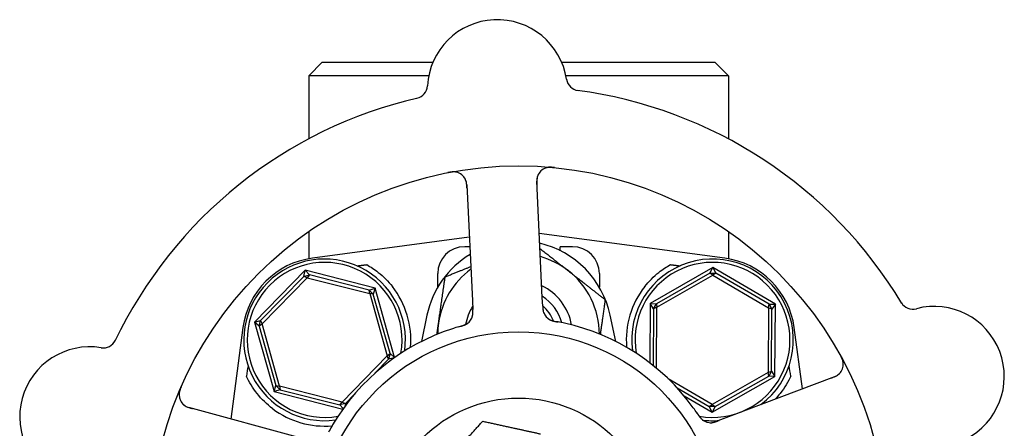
# Model space of a CAD drawing. Header units: inches. Extents: x 24 to 1128, y -94 to 748.
# Tile 353 of 546: x 654.1 to 658.67, y 295.87 to 297.76. Entities that reach past the tile are written whole.
import ezdxf

# ---------------------------------------------------------------- set-up
doc = ezdxf.new("R2010")
doc.units = ezdxf.units.IN
doc.header["$LTSCALE"] = 32
doc.header["$MEASUREMENT"] = 0
doc.layers.add('Visible (ANSI)', color=7, linetype='Continuous', lineweight=30)

msp = doc.modelspace()

# ---------------------------------------------------------------- linework, layer by layer
at = {"layer": 'Visible (ANSI)'}
for p, q in [((655.50404, 297.56287), (655.44154, 297.50037)), ((655.50404, 297.56287), (656.01763, 297.56287)), ((656.61564, 297.56287), (657.32654, 297.56287)), ((657.32654, 297.56287), (657.38904, 297.50037)), ((655.99817, 297.50037), (655.44154, 297.50037)), ((655.44154, 297.50037), (655.44154, 297.20771)), ((657.38904, 297.50037), (656.63509, 297.50037)), ((657.38904, 297.50037), (657.38904, 297.20771)), ((656.52545, 296.47211), (656.49966, 297.01082)), ((656.17503, 296.99528), (656.20083, 296.45657)), ((655.44154, 296.778), (655.44154, 296.6516)), ((657.38904, 296.778), (657.38904, 296.6516)), ((656.18672, 296.7512), (655.45863, 296.65427)), ((657.37195, 296.65427), (656.51124, 296.76885)), ((656.18881, 296.70755), (656.16529, 296.70755)), ((656.60904, 296.68901), (656.60904, 296.70755)), ((656.66529, 296.70755), (656.60904, 296.70755)), ((655.42443, 296.59842), (655.19009, 296.35821)), ((655.4184, 296.56987), (655.42443, 296.59842)), ((655.42443, 296.59842), (655.44445, 296.5772)), ((655.74963, 296.51559), (655.42443, 296.59842)), ((657.317, 296.61096), (657.02553, 296.44465)), ((657.30334, 296.58517), (657.317, 296.61096)), ((657.317, 296.61096), (657.3304, 296.58503)), ((657.60677, 296.44168), (657.317, 296.61096)), ((655.4184, 296.56987), (655.21848, 296.36494)), ((655.22506, 296.3493), (655.4342, 296.56369)), ((655.4184, 296.56987), (655.44445, 296.5772)), ((655.4342, 296.56369), (655.4184, 296.56987)), ((655.44445, 296.5772), (655.4342, 296.56369)), ((655.4342, 296.56369), (655.72443, 296.48976)), ((655.72189, 296.50653), (655.44445, 296.5772)), ((656.04029, 296.51935), (656.04029, 296.58255)), ((656.79029, 296.58255), (656.79029, 296.51935)), ((657.30334, 296.58517), (657.05468, 296.44329)), ((657.05668, 296.42645), (657.31682, 296.57487)), ((657.30334, 296.58517), (657.3304, 296.58503)), ((657.31682, 296.57487), (657.30334, 296.58517)), ((657.3304, 296.58503), (657.31682, 296.57487)), ((657.31682, 296.57487), (657.57543, 296.4238)), ((657.57761, 296.44062), (657.3304, 296.58503)), ((655.72189, 296.50653), (655.74963, 296.51559)), ((655.72189, 296.50653), (655.74126, 296.48763)), ((655.72443, 296.48976), (655.72189, 296.50653)), ((655.74963, 296.51559), (655.74126, 296.48763)), ((655.84023, 296.19348), (655.74963, 296.51559)), ((655.74126, 296.48763), (655.72443, 296.48976)), ((655.72443, 296.48976), (655.80552, 296.20145)), ((655.81878, 296.21204), (655.74126, 296.48763)), ((656.52736, 296.43228), (656.52545, 296.47211)), ((656.20083, 296.45657), (656.20274, 296.4167)), ((657.02553, 296.44465), (657.02412, 296.16868)), ((657.02553, 296.44465), (657.05468, 296.44329)), ((657.04103, 296.41992), (657.02553, 296.44465)), ((657.04103, 296.41992), (657.03968, 296.15649)), ((657.04103, 296.41992), (657.05468, 296.44329)), ((657.05668, 296.42645), (657.04103, 296.41992)), ((657.05468, 296.44329), (657.05668, 296.42645)), ((657.05524, 296.14379), (657.05668, 296.42645)), ((657.57543, 296.4238), (657.5739, 296.1243)), ((657.57543, 296.4238), (657.57761, 296.44062)), ((657.59102, 296.41712), (657.57543, 296.4238)), ((657.57761, 296.44062), (657.60677, 296.44168)), ((657.57761, 296.44062), (657.59102, 296.41712)), ((657.58956, 296.13083), (657.59102, 296.41712)), ((657.60677, 296.44168), (657.59102, 296.41712)), ((657.60506, 296.1061), (657.60677, 296.44168)), ((655.99037, 296.38992), (655.9647, 296.26811)), ((656.86588, 296.26811), (656.84021, 296.38992)), ((655.13639, 296.33204), (655.07995, 295.90807)), ((655.19009, 296.35821), (655.21848, 296.36494)), ((655.2118, 296.33871), (655.19009, 296.35821)), ((655.19009, 296.35821), (655.28096, 296.03516)), ((655.2118, 296.33871), (655.21848, 296.36494)), ((655.22506, 296.3493), (655.2118, 296.33871)), ((655.2118, 296.33871), (655.28932, 296.06311)), ((655.21848, 296.36494), (655.22506, 296.3493)), ((655.30615, 296.06099), (655.22506, 296.3493)), ((657.73203, 296.04779), (657.69419, 296.33204)), ((655.80552, 296.20145), (655.59639, 295.98706)), ((655.74852, 296.12064), (655.8121, 296.18581)), ((655.80552, 296.20145), (655.81878, 296.21204)), ((655.8121, 296.18581), (655.80552, 296.20145)), ((655.81878, 296.21204), (655.8121, 296.18581)), ((655.83808, 296.19197), (655.8121, 296.18581)), ((655.81878, 296.21204), (655.83979, 296.19317)), ((657.31376, 295.97588), (657.10936, 296.09529)), ((657.31358, 295.93979), (657.60506, 296.1061)), ((657.5739, 296.1243), (657.31376, 295.97588)), ((657.32724, 295.96558), (657.57591, 296.10746)), ((657.88166, 296.10446), (657.37729, 295.91345)), ((657.5739, 296.1243), (657.58956, 296.13083)), ((657.57591, 296.10746), (657.5739, 296.1243)), ((657.58956, 296.13083), (657.57591, 296.10746)), ((657.60506, 296.1061), (657.57591, 296.10746)), ((657.58956, 296.13083), (657.60506, 296.1061)), ((655.28096, 296.03516), (655.28932, 296.06311)), ((655.28932, 296.06311), (655.30615, 296.06099)), ((655.3087, 296.04422), (655.28932, 296.06311)), ((655.30615, 296.06099), (655.3087, 296.04422)), ((655.59639, 295.98706), (655.30615, 296.06099)), ((657.15062, 296.05309), (657.30018, 295.96572)), ((655.3087, 296.04422), (655.28096, 296.03516)), ((655.28096, 296.03516), (655.59968, 295.95398)), ((655.3087, 296.04422), (655.58613, 295.97355)), ((655.61218, 295.98088), (655.65374, 296.02348)), ((657.18316, 296.01598), (657.31358, 295.93979)), ((655.40627, 295.81906), (654.88596, 295.96099)), ((655.58613, 295.97355), (655.59639, 295.98706)), ((655.61218, 295.98088), (655.58613, 295.97355)), ((655.6018, 295.95695), (655.58613, 295.97355)), ((655.59639, 295.98706), (655.61218, 295.98088)), ((655.61218, 295.98088), (655.60932, 295.96733)), ((657.30018, 295.96572), (657.31376, 295.97588)), ((657.32724, 295.96558), (657.30018, 295.96572)), ((657.31358, 295.93979), (657.30018, 295.96572)), ((657.32724, 295.96558), (657.31358, 295.93979)), ((657.31376, 295.97588), (657.32724, 295.96558)), ((657.37729, 295.91345), (657.33997, 295.89932))]:
    msp.add_line(p, q, dxfattribs=at)
for radius in [1.7075, 0.9375, 0.62992]:
    msp.add_circle((656.41529, 295.37537), radius, dxfattribs=at)
for centre, radius, start, end in [((656.31663, 297.43551), 0.325, 8.66113, 176.82247), ((656.69971, 297.49387), 0.0625, 188.66113, 262.3534), ((655.92973, 297.45699), 0.0625, 283.1302, 356.82247), ((656.41529, 295.37537), 2.075, 30.99965, 82.48395), ((656.41529, 295.37537), 2.075, 102.99965, 154.48395), ((656.1126, 296.99229), 0.0625, 2.7418, 100.60325), ((656.56208, 297.01381), 0.0625, 84.88035, 182.7418), ((656.16529, 296.58255), 0.125, 90, 180), ((656.41529, 296.30037), 0.43425, 11.9007, 76.93978), ((656.66529, 296.58255), 0.125, 0, 90), ((655.50811, 296.28255), 0.375, 97.58266, 172.41734), ((655.51529, 296.27537), 0.375, 352.17396, 277.82604), ((656.41529, 296.30037), 0.43425, 121.17296, 168.0993), ((656.41529, 296.30037), 0.375, 51.86636, 74.36047), ((657.31529, 296.27537), 0.375, 306.768, 187.82604), ((657.32247, 296.28255), 0.375, 7.58266, 82.41734), ((655.51529, 296.27537), 0.35938, 350.02465, 279.97535), ((656.41529, 296.30037), 0.375, 126.19988, 171.86636), ((656.41529, 296.30037), 0.375, 0.30971, 51.86636), ((657.31529, 296.27537), 0.35937, 260.11375, 189.97535), ((655.51529, 296.27537), 0.4, 355.00108, 38.18136), ((656.41529, 296.30037), 0.25014, 10.1825, 64.52865), ((657.31529, 296.27537), 0.4, 141.81864, 184.99892), ((656.41529, 296.30037), 0.2085, 15.16457, 58.18951), ((656.41529, 296.30037), 0.25014, 148.48685, 169.24876), ((656.41529, 296.30037), 0.17375, 21.10141, 49.85206), ((658.24498, 296.48043), 0.0625, 211.1302, 284.82247), ((658.34411, 296.10582), 0.325, 296.66113, 104.82247), ((656.14088, 296.40183), 0.0625, 305.2706, 346.30345), ((656.59036, 296.42335), 0.0625, 200.31583, 240.22862), ((656.41529, 295.37537), 1, 107.83299, 149.65061), ((656.41529, 296.30037), 0.375, 171.86636, 179.69029), ((656.41529, 296.30037), 0.17375, 20.82679, 20.82693), ((656.41529, 295.37537), 1, 35.83299, 77.65061), ((654.4255, 295.91816), 0.325, 80.66113, 248.82247), ((654.48838, 296.30053), 0.0625, 260.66113, 334.3534), ((657.85953, 296.1629), 0.0625, 290.7418, 28.60325), ((654.90241, 296.02129), 0.0625, 156.88035, 254.7418), ((655.51529, 296.27537), 0.4, 232.97261, 274.99892), ((657.30671, 295.95355), 0.0625, 233.2706, 274.30345), ((657.31529, 296.27537), 0.375, 263.08462, 274.7156)]:
    msp.add_arc(centre, radius, start, end, dxfattribs=at)
for centre, major_axis, start_param, end_param in [((654.91733, 293.26554), (0.57653, 4.33091), 0.8462542, 0.8607442), ((657.91325, 293.26554), (-0.57653, 4.33091), 5.4224411, 5.4369311)]:
    msp.add_ellipse(centre, major_axis=major_axis, ratio=0.0429148, start_param=start_param, end_param=end_param, dxfattribs=at)
for points, knots in [([(656.12826, 297.05279), (656.12771, 297.05292), (656.12701, 297.05308), (656.12456, 297.05356), (656.12259, 297.05387), (656.11855, 297.0542), (656.11674, 297.05429), (656.11236, 297.05431), (656.10964, 297.05421), (656.10451, 297.0538), (656.10207, 297.05354), (656.09702, 297.05285), (656.09438, 297.05241), (656.09023, 297.05165), (656.08866, 297.05134), (656.08706, 297.05103)], [0.10313051, 0.10313051, 0.10313051, 0.10313051, 0.11603194, 0.11603194, 0.14472132, 0.14472132, 0.16305353, 0.16305353, 0.18481803, 0.18481803, 0.20320409, 0.20320409, 0.22373688, 0.22373688, 0.23709216, 0.23709216, 0.23709216, 0.23709216]), ([(656.58192, 297.07472), (656.58111, 297.0748), (656.58031, 297.07488), (656.5769, 297.0752), (656.5742, 297.07543), (656.5692, 297.0757), (656.56689, 297.07578), (656.56187, 297.07581), (656.5591, 297.07573), (656.55468, 297.07542), (656.55288, 297.07523), (656.54951, 297.07476), (656.54794, 297.07447), (656.54486, 297.07379), (656.54337, 297.07338), (656.54155, 297.07282), (656.54103, 297.07265), (656.5406, 297.0725)], [0, 0, 0, 0, 0.00673636, 0.00673636, 0.02806078, 0.02806078, 0.0453371, 0.0453371, 0.06652159, 0.06652159, 0.08352225, 0.08352225, 0.101589, 0.101589, 0.12223492, 0.12223492, 0.13206643, 0.13206643, 0.13206643, 0.13206643]), ([(656.17582, 296.97881), (656.17579, 296.97943), (656.17576, 296.98005), (656.17566, 296.98209), (656.17559, 296.98351), (656.1752, 296.99026), (656.17474, 296.99542), (656.17355, 297.00352), (656.17286, 297.00687), (656.17065, 297.01516), (656.16862, 297.01994), (656.16695, 297.02312), (656.16678, 297.02343), (656.16663, 297.0237)], [0, 0, 0, 0, 0.00480624, 0.00480624, 0.01589597, 0.01589597, 0.05833406, 0.05833406, 0.09384639, 0.09384639, 0.15340885, 0.15340885, 0.16065924, 0.16065924, 0.16065924, 0.16065924]), ([(656.50553, 297.04042), (656.50526, 297.03981), (656.50493, 297.03905), (656.50368, 297.03591), (656.50289, 297.03354), (656.50134, 297.02682), (656.50067, 297.02254), (656.50005, 297.01419), (656.49995, 297.01023), (656.50004, 297.00433), (656.50009, 297.00256), (656.50024, 296.99868), (656.50034, 296.99654), (656.50044, 296.99443)], [0.11682073, 0.11682073, 0.11682073, 0.11682073, 0.13209763, 0.13209763, 0.17640845, 0.17640845, 0.22121697, 0.22121697, 0.25582457, 0.25582457, 0.27005755, 0.27005755, 0.2865375, 0.2865375, 0.2865375, 0.2865375]), ([(655.71087, 296.6243), (655.7287, 296.61431), (655.74692, 296.60225), (655.78831, 296.56931), (655.81079, 296.5467), (655.82971, 296.52264)], [0.52955844, 0.52955844, 0.52955844, 0.52955844, 0.6981502, 0.6981502, 0.92955653, 0.92955653, 0.92955653, 0.92955653]), ([(657.00087, 296.52264), (657.01982, 296.54673), (657.04234, 296.56937), (657.08373, 296.60229), (657.10191, 296.61432), (657.11971, 296.6243)], [2.4581256, 2.4581256, 2.4581256, 2.4581256, 2.68988255, 2.68988255, 2.85814401, 2.85814401, 2.85814401, 2.85814401]), ([(656.20136, 296.38607), (656.20136, 296.38607), (656.20136, 296.38607), (656.20137, 296.38611), (656.20139, 296.38618), (656.20147, 296.3865), (656.20155, 296.3868), (656.20188, 296.38823), (656.20228, 296.39015), (656.20265, 296.39286), (656.20273, 296.39355), (656.20312, 296.39737), (656.20325, 296.40075), (656.20315, 296.40669), (656.20309, 296.40854), (656.20298, 296.41146), (656.20293, 296.41247), (656.20284, 296.41453), (656.20279, 296.41559), (656.20274, 296.41664)], [0.05598665, 0.05598665, 0.05598665, 0.05598665, 0.056873, 0.056873, 0.06006969, 0.06006969, 0.06858048, 0.06858048, 0.09786866, 0.09786866, 0.10758076, 0.10758076, 0.14991048, 0.14991048, 0.16694481, 0.16694481, 0.17567446, 0.17567446, 0.18444701, 0.18444701, 0.18444701, 0.18444701]), ([(656.52737, 296.43211), (656.52742, 296.43114), (656.52746, 296.43016), (656.52756, 296.42826), (656.52761, 296.42733), (656.52776, 296.42462), (656.52786, 296.42289), (656.52808, 296.42011), (656.52817, 296.41901), (656.52859, 296.41481), (656.52899, 296.41218), (656.52977, 296.4082), (656.53026, 296.40622), (656.53116, 296.40333), (656.53143, 296.40254), (656.53184, 296.4014), (656.532, 296.40097), (656.53208, 296.40078), (656.53209, 296.40075), (656.53209, 296.40075)], [0, 0, 0, 0, 0.00805947, 0.00805947, 0.01607833, 0.01607833, 0.0318321, 0.0318321, 0.04288224, 0.04288224, 0.07619177, 0.07619177, 0.108399, 0.108399, 0.12047641, 0.12047641, 0.12953115, 0.12953115, 0.13163232, 0.13163232, 0.13163232, 0.13163232]), ([(656.5278, 296.42398), (656.52787, 296.42294), (656.52795, 296.42188), (656.52831, 296.41774), (656.5287, 296.41458), (656.52978, 296.40867), (656.53047, 296.40587), (656.53183, 296.40162), (656.53241, 296.40003), (656.53329, 296.39792), (656.53356, 296.39729), (656.53388, 296.39659), (656.53394, 296.39646), (656.534, 296.39633)], [0.016833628, 0.016833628, 0.016833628, 0.016833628, 0.024996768, 0.024996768, 0.048690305, 0.048690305, 0.071674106, 0.071674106, 0.086017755, 0.086017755, 0.092484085, 0.092484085, 0.093980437, 0.093980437, 0.093980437, 0.093980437]), ([(656.19953, 296.38023), (656.19962, 296.3805), (656.19972, 296.38078), (656.20009, 296.38188), (656.20036, 296.38276), (656.20109, 296.3853), (656.20151, 296.38705), (656.20252, 296.3923), (656.20292, 296.39603), (656.2032, 296.40282), (656.20317, 296.40592), (656.20308, 296.40887)], [0.094581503, 0.094581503, 0.094581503, 0.094581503, 0.09763667, 0.09763667, 0.105884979, 0.105884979, 0.120706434, 0.120706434, 0.149461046, 0.149461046, 0.17255876, 0.17255876, 0.17255876, 0.17255876]), ([(656.55395, 296.37255), (656.55439, 296.37225), (656.55485, 296.37195), (656.55615, 296.37113), (656.55705, 296.37058), (656.5586, 296.36975), (656.55902, 296.36953), (656.56068, 296.36869), (656.56215, 296.36801), (656.56537, 296.3667), (656.567, 296.36608), (656.57013, 296.36502), (656.5715, 296.36459), (656.57542, 296.36343), (656.57822, 296.36269), (656.58347, 296.36144), (656.58595, 296.3609), (656.59161, 296.35974), (656.5948, 296.35914), (656.59876, 296.3584), (656.59952, 296.35826), (656.60029, 296.35811)], [0.13529989, 0.13529989, 0.13529989, 0.13529989, 0.15041637, 0.15041637, 0.17862377, 0.17862377, 0.18801437, 0.18801437, 0.21370501, 0.21370501, 0.23365387, 0.23365387, 0.24706173, 0.24706173, 0.26969876, 0.26969876, 0.28871805, 0.28871805, 0.31389266, 0.31389266, 0.3199487, 0.3199487, 0.3199487, 0.3199487]), ([(656.55858, 296.36953), (656.55858, 296.36953), (656.55864, 296.36949), (656.55898, 296.36929), (656.55939, 296.36906), (656.56055, 296.36844), (656.56136, 296.36803), (656.56391, 296.36683), (656.56588, 296.366), (656.56961, 296.3647), (656.57122, 296.36419), (656.57418, 296.36335), (656.57548, 296.36301), (656.57894, 296.36217), (656.58119, 296.36168), (656.58586, 296.36074), (656.58832, 296.3603), (656.59122, 296.35978), (656.59176, 296.35968), (656.59231, 296.35958)], [0.07093315, 0.07093315, 0.07093315, 0.07093315, 0.07636583, 0.07636583, 0.08666451, 0.08666451, 0.09983228, 0.09983228, 0.12422953, 0.12422953, 0.14000404, 0.14000404, 0.15098747, 0.15098747, 0.16837574, 0.16837574, 0.18725582, 0.18725582, 0.19162474, 0.19162474, 0.19162474, 0.19162474]), ([(656.14506, 296.33817), (656.13737, 296.336), (656.12653, 296.33283), (656.11705, 296.32986), (656.11427, 296.329), (656.11159, 296.32815), (656.10905, 296.32733)], [0.48416631, 0.48416631, 0.48416631, 0.48416631, 0.88318571, 0.88318571, 0.88318571, 1, 1, 1, 1]), ([(656.13725, 296.33594), (656.1404, 296.33685), (656.14352, 296.33774), (656.14924, 296.33946), (656.15185, 296.34027), (656.15669, 296.34188), (656.15896, 296.34268), (656.16265, 296.34407), (656.16415, 296.34467), (656.1674, 296.34604), (656.16907, 296.3468), (656.17202, 296.34823), (656.17329, 296.34891), (656.17617, 296.35054), (656.17756, 296.35144), (656.17992, 296.35309), (656.18096, 296.3539), (656.18181, 296.3546)], [0, 0, 0, 0, 0.02532917, 0.02532917, 0.0459278, 0.0459278, 0.06431611, 0.06431611, 0.0780154, 0.0780154, 0.09688899, 0.09688899, 0.11755371, 0.11755371, 0.15067697, 0.15067697, 0.17984281, 0.17984281, 0.17984281, 0.17984281]), ([(656.14506, 296.33817), (656.14593, 296.33842), (656.1468, 296.33866), (656.14855, 296.33915), (656.14943, 296.3394), (656.15265, 296.34032), (656.15504, 296.34104), (656.1597, 296.34255), (656.16202, 296.34337), (656.16547, 296.34472), (656.16675, 296.34526), (656.1697, 296.34659), (656.17124, 296.34736), (656.17355, 296.34863), (656.17445, 296.34917), (656.17616, 296.35024), (656.17697, 296.3508), (656.17756, 296.35122), (656.17767, 296.35129), (656.17767, 296.35129)], [0, 0, 0, 0, 0.00712604, 0.00712604, 0.01419238, 0.01419238, 0.03284312, 0.03284312, 0.05207098, 0.05207098, 0.06472354, 0.06472354, 0.08419423, 0.08419423, 0.09866358, 0.09866358, 0.11516786, 0.11516786, 0.12167905, 0.12167905, 0.12167905, 0.12167905]), ([(656.62916, 296.35224), (656.61978, 296.35429), (656.60805, 296.35667), (656.59843, 296.35846), (656.59624, 296.35887), (656.59422, 296.35924), (656.59239, 296.35957)], [0, 0, 0, 0, 0.41999651, 0.41999651, 0.41999651, 0.51583384, 0.51583384, 0.51583384, 0.51583384]), ([(657.92191, 296.16671), (657.92187, 296.16727), (657.9218, 296.16799), (657.9215, 296.17046), (657.92118, 296.17243), (657.92025, 296.17638), (657.91977, 296.17812), (657.91844, 296.1823), (657.9175, 296.18485), (657.91554, 296.18961), (657.91453, 296.19184), (657.91231, 296.19644), (657.91108, 296.19881), (657.90907, 296.20253), (657.9083, 296.20392), (657.9075, 296.20535)], [0.10313051, 0.10313051, 0.10313051, 0.10313051, 0.11603194, 0.11603194, 0.14472131, 0.14472131, 0.16305353, 0.16305353, 0.18481803, 0.18481803, 0.20320408, 0.20320408, 0.22373688, 0.22373688, 0.23709216, 0.23709216, 0.23709216, 0.23709216]), ([(655.27441, 295.95604), (655.24785, 295.97607), (655.22294, 296.00037), (655.18142, 296.05254), (655.16486, 296.08047), (655.15269, 296.10649), (655.15245, 296.107), (655.15222, 296.10751)], [2.42631307, 2.42631307, 2.42631307, 2.42631307, 2.67966435, 2.67966435, 2.93613641, 2.93613641, 2.94128789, 2.94128789, 2.94128789, 2.94128789]), ([(657.67837, 296.10751), (657.66646, 296.08177), (657.64988, 296.05357), (657.62148, 296.01771), (657.61353, 296.00858), (657.60514, 295.99977)], [0.44734115, 0.44734115, 0.44734115, 0.44734115, 0.70623872, 0.70623872, 0.7975395, 0.7975395, 0.7975395, 0.7975395]), ([(657.86625, 296.09862), (657.86683, 296.09884), (657.86741, 296.09906), (657.86932, 296.09978), (657.87064, 296.10029), (657.87694, 296.10274), (657.88172, 296.10477), (657.88905, 296.10841), (657.89202, 296.1101), (657.89922, 296.11477), (657.90314, 296.11818), (657.90564, 296.12074), (657.90589, 296.121), (657.9061, 296.12123)], [0, 0, 0, 0, 0.00480624, 0.00480624, 0.01589597, 0.01589597, 0.05833406, 0.05833406, 0.09384639, 0.09384639, 0.15340885, 0.15340885, 0.16065924, 0.16065924, 0.16065924, 0.16065924]), ([(654.85061, 296.05898), (654.85028, 296.05823), (654.84996, 296.05749), (654.8486, 296.05435), (654.84755, 296.05185), (654.84574, 296.04718), (654.84496, 296.04501), (654.84338, 296.04025), (654.8426, 296.03759), (654.84152, 296.03329), (654.84115, 296.03151), (654.84056, 296.02816), (654.84035, 296.02658), (654.84004, 296.02344), (654.83997, 296.0219), (654.83994, 296.02), (654.83994, 296.01944), (654.83995, 296.019)], [0, 0, 0, 0, 0.00673636, 0.00673636, 0.02806078, 0.02806078, 0.0453371, 0.0453371, 0.06652159, 0.06652159, 0.08352225, 0.08352225, 0.101589, 0.101589, 0.12223492, 0.12223492, 0.13206643, 0.13206643, 0.13206643, 0.13206643]), ([(654.85962, 295.97573), (654.86012, 295.97527), (654.86075, 295.97473), (654.86335, 295.97257), (654.86535, 295.97109), (654.87126, 295.96753), (654.87513, 295.96557), (654.88288, 295.9624), (654.88661, 295.96109), (654.89225, 295.95935), (654.89395, 295.95885), (654.89768, 295.95779), (654.89975, 295.95723), (654.9018, 295.95667)], [0.11682073, 0.11682073, 0.11682073, 0.11682073, 0.13209763, 0.13209763, 0.17640846, 0.17640846, 0.22121697, 0.22121697, 0.25582457, 0.25582457, 0.27005755, 0.27005755, 0.2865375, 0.2865375, 0.2865375, 0.2865375]), ([(657.24745, 295.9299), (657.24301, 295.93654), (657.23665, 295.94587), (657.2309, 295.95397), (657.22922, 295.95635), (657.22758, 295.95863), (657.22602, 295.9608)], [0.48416631, 0.48416631, 0.48416631, 0.48416631, 0.88318571, 0.88318571, 0.88318571, 1, 1, 1, 1]), ([(657.24293, 295.93664), (657.24477, 295.93393), (657.24658, 295.93123), (657.24998, 295.92632), (657.25155, 295.92409), (657.25458, 295.91999), (657.25605, 295.91807), (657.25851, 295.915), (657.25954, 295.91375), (657.26185, 295.91108), (657.26308, 295.90973), (657.26536, 295.90737), (657.2664, 295.90637), (657.26884, 295.90414), (657.27012, 295.90309), (657.27243, 295.90136), (657.27351, 295.90062), (657.27444, 295.90002)], [0, 0, 0, 0, 0.0253292, 0.0253292, 0.04592782, 0.04592782, 0.06431613, 0.06431613, 0.07801539, 0.07801539, 0.09688899, 0.09688899, 0.11755369, 0.11755369, 0.15067695, 0.15067695, 0.17984281, 0.17984281, 0.17984281, 0.17984281]), ([(657.24746, 295.9299), (657.24796, 295.92915), (657.24846, 295.9284), (657.24947, 295.92689), (657.24997, 295.92613), (657.25185, 295.92335), (657.25327, 295.92129), (657.25615, 295.91733), (657.25765, 295.91537), (657.26, 295.91252), (657.2609, 295.91146), (657.26308, 295.90907), (657.26429, 295.90785), (657.26621, 295.90604), (657.267, 295.90534), (657.26855, 295.90405), (657.26933, 295.90345), (657.26991, 295.90302), (657.27001, 295.90294), (657.27001, 295.90294)], [0, 0, 0, 0, 0.00712604, 0.00712604, 0.01419238, 0.01419238, 0.03284312, 0.03284312, 0.05207098, 0.05207098, 0.06472354, 0.06472354, 0.08419423, 0.08419423, 0.09866358, 0.09866358, 0.11516786, 0.11516786, 0.12167905, 0.12167905, 0.12167905, 0.12167905]), ([(655.55233, 295.88065), (655.54748, 295.87236), (655.54159, 295.86193), (655.53691, 295.85334), (655.53585, 295.85138), (655.53487, 295.84958), (655.53399, 295.84794)], [0, 0, 0, 0, 0.41999651, 0.41999651, 0.41999651, 0.51583384, 0.51583384, 0.51583384, 0.51583384]), ([(657.30429, 295.8911), (657.30457, 295.89109), (657.30488, 295.89108), (657.30603, 295.89107), (657.30695, 295.89108), (657.3096, 295.89118), (657.31139, 295.89132), (657.31669, 295.89198), (657.32037, 295.89276), (657.32691, 295.89459), (657.32985, 295.89557), (657.33263, 295.89657)], [0.094581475, 0.094581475, 0.094581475, 0.094581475, 0.097636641, 0.097636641, 0.105884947, 0.105884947, 0.120706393, 0.120706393, 0.149460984, 0.149460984, 0.172558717, 0.172558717, 0.172558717, 0.172558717]), ([(657.31041, 295.89115), (657.31041, 295.89115), (657.31042, 295.89115), (657.31045, 295.89116), (657.31052, 295.89116), (657.31085, 295.89118), (657.31116, 295.89121), (657.31263, 295.89133), (657.31457, 295.89155), (657.31726, 295.89203), (657.31795, 295.89216), (657.3217, 295.89297), (657.32495, 295.8939), (657.33058, 295.89582), (657.33232, 295.89645), (657.33506, 295.89746), (657.33601, 295.89782), (657.33793, 295.89854), (657.33893, 295.89892), (657.33991, 295.89929)], [0.05598665, 0.05598665, 0.05598665, 0.05598665, 0.05687301, 0.05687301, 0.0600697, 0.0600697, 0.06858049, 0.06858049, 0.09786867, 0.09786867, 0.10758076, 0.10758076, 0.14991049, 0.14991049, 0.16694482, 0.16694482, 0.17567446, 0.17567446, 0.18444701, 0.18444701, 0.18444701, 0.18444701])]:
    msp.add_open_spline(points, degree=3, knots=knots, dxfattribs=at)
for points, weights in [([(656.51458, 296.69918), (656.58374, 296.64488), (656.64685, 296.59534)], [1.01248620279, 1.03007637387, 1]), ([(655.66624, 296.61865), (655.68858, 296.62148), (655.71087, 296.6243)], [0.999969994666, 0.999969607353, 0.999970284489]), ([(656.0747, 296.56776), (656.13741, 296.59293), (656.19322, 296.61533)], [1, 1.02176100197, 1.01856913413]), ([(656.64685, 296.59534), (656.72589, 296.53329), (656.81715, 296.46165)], [1, 1.0379548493, 1]), ([(657.11971, 296.6243), (657.142, 296.62148), (657.16434, 296.61865)], [0.999970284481, 0.999969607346, 0.999969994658]), ([(656.04406, 296.35343), (656.05828, 296.4529), (656.0747, 296.56776)], [1, 1.0379548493, 1]), ([(656.81715, 296.46165), (656.80489, 296.37587), (656.79417, 296.30082)], [1, 1.02807423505, 1.01461687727]), ([(656.03655, 296.30088), (656.04033, 296.32728), (656.04406, 296.35343)], [1.01444681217, 1.00970491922, 1]), ([(656.06426, 295.69538), (656.15, 295.78944), (656.24901, 295.89805)], [1, 1.0379548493, 1]), ([(656.24901, 295.89805), (656.39257, 295.86661), (656.5169, 295.83938)], [1, 1.0379548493, 1])]:
    msp.add_rational_spline(points, weights, degree=2, dxfattribs=at)

doc.saveas('drawing.dxf')
